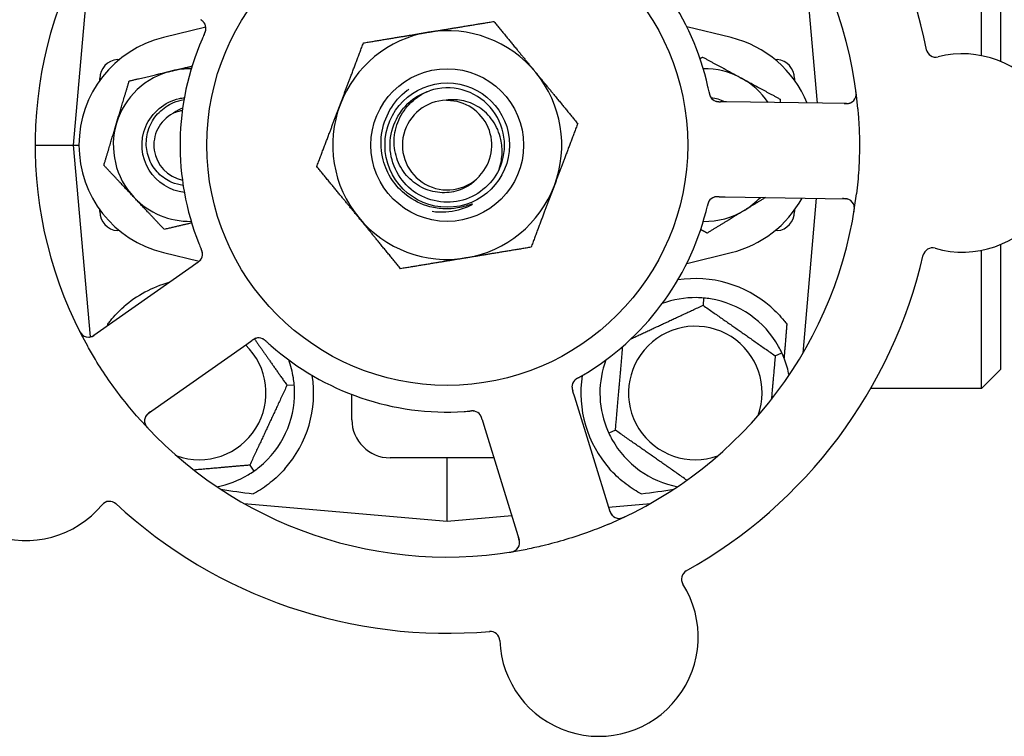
# Model space of a CAD drawing. Header units: inches. Extents: x 5 to 1128, y -85 to 748.
# Tile 622 of 656: x 617.44 to 620.67, y 562.12 to 564.47. Entities that reach past the tile are written whole.
import ezdxf

# ---------------------------------------------------------------- set-up
doc = ezdxf.new("R2010")
doc.units = ezdxf.units.IN
doc.header["$LTSCALE"] = 32
doc.header["$MEASUREMENT"] = 0
doc.layers.add('Visible (ANSI)', color=7, linetype='Continuous', lineweight=30)

msp = doc.modelspace()

# ---------------------------------------------------------------- linework, layer by layer
at = {"layer": 'Visible (ANSI)'}
for p, q in [((620.59313, 564.35289), (620.59313, 564.85728)), ((620.65563, 564.79478), (620.65563, 564.33392)), ((620.05613, 564.19701), (620.00851, 564.74124)), ((617.67616, 564.72298), (617.61813, 564.05978)), ((618.05261, 564.4459), (617.91346, 564.41195)), ((619.77281, 564.41195), (619.6276, 564.44738)), ((617.76269, 564.34025), (617.77057, 564.34094)), ((619.91569, 564.34094), (619.92358, 564.34025)), ((617.70563, 564.27219), (617.70563, 564.27799)), ((619.98063, 564.27799), (619.98063, 564.27219)), ((619.75782, 564.20157), (619.73792, 564.20188)), ((620.15078, 564.19557), (619.75782, 564.20157)), ((617.49313, 564.05978), (617.61813, 564.05978)), ((617.61813, 564.05978), (617.63688, 564.05978)), ((617.61813, 564.05978), (617.67315, 563.4309)), ((619.73319, 563.89041), (619.75306, 563.89011)), ((619.75306, 563.89011), (620.14603, 563.8841)), ((620.00851, 563.37832), (620.05289, 563.88553)), ((617.70563, 563.84157), (617.70563, 563.84737)), ((619.98063, 563.84737), (619.98063, 563.84157)), ((617.77057, 563.77862), (617.76269, 563.77931)), ((619.92358, 563.77931), (619.91569, 563.77862)), ((617.91346, 563.70761), (618.03065, 563.67902)), ((619.6276, 563.67218), (619.77281, 563.70761)), ((620.59313, 563.26228), (620.59313, 563.7151)), ((620.65563, 563.73408), (620.65563, 563.32478)), ((618.02351, 563.67364), (618.00726, 563.6622)), ((618.00726, 563.6622), (617.68581, 563.43608)), ((619.68287, 563.55859), (619.68079, 563.53486)), ((618.18648, 563.40743), (618.20275, 563.41888)), ((617.86504, 563.18131), (618.18648, 563.40743)), ((619.91726, 563.36928), (619.93885, 563.37935)), ((620.65563, 563.32478), (620.59313, 563.26228)), ((618.31821, 563.27244), (618.34194, 563.27452)), ((619.26064, 563.23368), (619.25478, 563.25269)), ((620.59313, 563.26228), (620.23021, 563.26228)), ((618.53063, 563.15978), (618.53063, 563.24249)), ((619.37636, 562.85809), (619.26064, 563.23368)), ((618.9571, 563.16094), (618.96295, 563.14196)), ((618.96295, 563.14196), (619.07867, 562.76637)), ((619.394, 563.12528), (619.37241, 563.11521)), ((618.99597, 563.03478), (618.65563, 563.03478)), ((618.84313, 562.95218), (618.84313, 563.03478)), ((618.19621, 563.01081), (618.20988, 562.99129)), ((618.84313, 562.82728), (618.84313, 562.95218)), ((618.17702, 562.88556), (618.84313, 562.82728)), ((619.37161, 562.87352), (619.50924, 562.88556)), ((618.84313, 562.82728), (619.05421, 562.84575))]:
    msp.add_line(p, q, dxfattribs=at)
for radius in [0.7875, 0.25014, 0.20385]:
    msp.add_circle((618.84313, 564.05978), radius, dxfattribs=at)
for centre, radius, start, end in [((618.84313, 564.05978), 1.6, 11.25836, 58.99093), ((618.84313, 564.05978), 1.35, 5.06409, 65.1852), ((618.84313, 564.05978), 0.875, 12.63234, 57.61695), ((618.84313, 564.05978), 1.35, 149.06409, 209.1852), ((618.02157, 564.44231), 0.03125, 353.91027, 35.9096), ((618.84313, 564.05978), 0.375, 99.34128, 159.34128), ((618.84313, 564.05978), 0.375, 39.34128, 99.34128), ((617.99938, 564.05978), 0.3625, 103.71173, 256.28827), ((618.84313, 564.05978), 0.875, 156.63234, 201.61695), ((619.68688, 564.05978), 0.3625, 22.33426, 76.28827), ((620.44278, 564.3793), 0.03125, 191.29575, 284.24329), ((620.53044, 564.034), 0.325, 254.006, 104.24329), ((617.76813, 564.27799), 0.0625, 95, 180), ((619.91813, 564.27799), 0.0625, 0, 85), ((617.99938, 564.05978), 0.25, 103.27138, 163.27138), ((617.99938, 564.05978), 0.25, 88.80625, 103.27138), ((618.84313, 564.05978), 0.375, 339.34128, 39.34128), ((619.68688, 564.05978), 0.25, 61.47415, 91.19375), ((619.68688, 564.05978), 0.25, 33.97531, 61.47415), ((618.84313, 564.05978), 0.1875, 334.71096, 108.15663), ((620.15126, 564.22681), 0.03125, 269.12465, 7.27672), ((618.84313, 564.05978), 0.375, 159.34128, 219.34128), ((618.84313, 564.05978), 0.14696, 91.25861, 315.29572), ((618.84313, 564.05978), 0.14583, 316.55117, 90.00317), ((619.73263, 564.23321), 0.03125, 209.91027, 251.9096), ((619.68688, 564.05978), 0.15607, 65.38093, 82.36076), ((617.99938, 564.05978), 0.11727, 117.74755, 258.35099), ((617.99938, 564.05978), 0.25, 163.27138, 223.27138), ((618.84313, 564.05978), 0.375, 279.34128, 339.34128), ((618.84313, 564.05978), 1.35, 293.06409, 353.1852), ((617.99938, 564.05978), 0.25, 223.27138, 271.19375), ((619.72692, 563.85925), 0.03125, 107.11888, 148.57804), ((619.68688, 564.05978), 0.3625, 283.71173, 331.40056), ((619.68688, 564.05978), 0.25, 301.47415, 316.70461), ((620.14555, 563.85286), 0.03125, 350.97257, 89.12465), ((617.76813, 563.84157), 0.0625, 180, 265), ((618.84313, 564.05978), 0.875, 300.63234, 345.61695), ((619.68688, 564.05978), 0.25, 268.80625, 301.47415), ((619.91813, 563.84157), 0.0625, 275, 0), ((618.84313, 564.05978), 0.375, 219.34128, 279.34128), ((618.01027, 563.70253), 0.03125, 323.11888, 4.57804), ((620.43228, 563.69154), 0.03125, 74.006, 166.95354), ((618.84313, 564.05978), 1.6, 299.25836, 346.99093), ((618.03063, 563.24728), 0.375, 105.31908, 131.22959), ((619.65563, 563.24728), 0.375, 48.77041, 98.78707), ((619.65563, 563.24728), 0.3125, 89.15807, 110.27972), ((619.65563, 563.24728), 0.3125, 29.15807, 80.84193), ((617.66783, 563.46164), 0.03125, 206.97257, 305.12465), ((619.65563, 563.24728), 0.21875, 340.34111, 289.65889), ((618.22545, 563.39664), 0.03125, 65.91027, 107.9096), ((617.46292, 563.08886), 0.325, 110.006, 320.24329), ((618.03063, 563.24728), 0.21875, 250.34111, 46.01219), ((618.84313, 564.05978), 0.875, 228.63234, 273.61695), ((618.03063, 563.24728), 0.3125, 9.15807, 20.27972), ((619.65563, 563.24728), 0.3125, 159.72028, 200.84193), ((619.65563, 563.24728), 0.3125, 10.71622, 20.84193), ((618.03063, 563.24728), 0.375, 318.48111, 8.78707), ((619.28295, 563.26741), 0.03125, 137.91027, 179.9096), ((619.65563, 563.24728), 0.375, 171.21293, 221.51889), ((618.03063, 563.24728), 0.3125, 309.15807, 0.84193), ((618.84313, 564.05978), 1.35, 221.06409, 281.1852), ((617.88302, 563.15575), 0.03125, 125.12465, 223.27672), ((618.65563, 563.15978), 0.125, 180, 270), ((618.92553, 563.15728), 0.03125, 35.11888, 76.57804), ((619.65563, 563.24728), 0.3125, 209.15807, 259.28378), ((618.03063, 563.24728), 0.3125, 280.71622, 300.84193), ((617.7368, 562.86103), 0.03125, 47.29575, 140.24329), ((618.84313, 564.05978), 1.6, 227.25836, 274.99093), ((619.40623, 562.86729), 0.03125, 197.12465, 295.27672), ((619.04881, 562.75717), 0.03125, 278.97257, 17.12465), ((619.64133, 562.63716), 0.03125, 119.29575, 212.24329), ((619.34002, 562.44709), 0.325, 182.006, 32.24329), ((618.98399, 562.43462), 0.03125, 2.006, 94.95354)]:
    msp.add_arc(centre, radius, start, end, dxfattribs=at)
for centre, major_axis, start_param, end_param in [((619.84817, 562.86483), (-2.38839, 0.20896), 0.7552338, 0.8182595), ((617.8381, 562.86483), (2.38839, 0.20896), 5.4649258, 5.5279515)]:
    msp.add_ellipse(centre, major_axis=major_axis, ratio=0.0521373, start_param=start_param, end_param=end_param, dxfattribs=at)
for points, knots in [([(618.04761, 564.45958), (618.04756, 564.45966), (618.0475, 564.45974), (618.04733, 564.45999), (618.0472, 564.46017), (618.0466, 564.46098), (618.04602, 564.46172), (618.04451, 564.46341), (618.0435, 564.46443), (618.04133, 564.46638), (618.04017, 564.46734), (618.03845, 564.46869), (618.03791, 564.46911), (618.03709, 564.46973), (618.03682, 564.46993), (618.03627, 564.47034), (618.03601, 564.47054), (618.03574, 564.47074)], [0.038929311, 0.038929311, 0.038929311, 0.038929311, 0.040726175, 0.040726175, 0.043941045, 0.043941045, 0.054249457, 0.054249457, 0.066768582, 0.066768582, 0.078206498, 0.078206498, 0.083402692, 0.083402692, 0.086046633, 0.086046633, 0.088630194, 0.088630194, 0.088630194, 0.088630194]), ([(618.04716, 564.46026), (618.04716, 564.46026), (618.04715, 564.46026), (618.04711, 564.46032), (618.04698, 564.4605), (618.04657, 564.46106), (618.04624, 564.46148), (618.04547, 564.46243), (618.04502, 564.46293), (618.04443, 564.46354), (618.04428, 564.4637), (618.04316, 564.46483), (618.0418, 564.46605), (618.03949, 564.46789), (618.0388, 564.46843), (618.03771, 564.46926), (618.03733, 564.46955), (618.03655, 564.47014), (618.03614, 564.47044), (618.03574, 564.47074)], [0.028019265, 0.028019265, 0.028019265, 0.028019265, 0.028672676, 0.028672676, 0.033062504, 0.033062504, 0.040781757, 0.040781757, 0.051074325, 0.051074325, 0.054504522, 0.054504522, 0.07506277, 0.07506277, 0.083066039, 0.083066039, 0.087153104, 0.087153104, 0.091266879, 0.091266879, 0.091266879, 0.091266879]), ([(618.04742, 564.42374), (618.04722, 564.4233), (618.04701, 564.42284), (618.04678, 564.42234), (618.04475, 564.41788), (618.04203, 564.41177), (618.0399, 564.40683)], [0.48080563, 0.48080563, 0.48080563, 0.48080563, 0.5329828, 0.5329828, 0.5329828, 1, 1, 1, 1]), ([(618.04743, 564.42377), (618.04756, 564.42404), (618.04768, 564.42432), (618.04802, 564.42505), (618.04823, 564.42552), (618.04888, 564.42697), (618.04931, 564.42797), (618.05018, 564.43008), (618.05061, 564.4312), (618.05139, 564.43343), (618.05171, 564.4345), (618.05227, 564.43664), (618.05245, 564.43763), (618.05262, 564.43886), (618.05266, 564.43919), (618.05269, 564.43945)], [0.001596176, 0.001596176, 0.001596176, 0.001596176, 0.003937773, 0.003937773, 0.007842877, 0.007842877, 0.016055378, 0.016055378, 0.025513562, 0.025513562, 0.037191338, 0.037191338, 0.0541939, 0.0541939, 0.061558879, 0.061558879, 0.061558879, 0.061558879]), ([(618.04743, 564.42377), (618.04766, 564.42427), (618.04789, 564.42477), (618.04834, 564.42576), (618.04857, 564.42625), (618.0493, 564.42791), (618.04981, 564.42908), (618.05057, 564.43101), (618.05087, 564.43181), (618.0515, 564.43365), (618.05178, 564.43462), (618.05222, 564.43637), (618.05238, 564.43716), (618.05258, 564.43843), (618.05264, 564.43897), (618.05268, 564.43928), (618.05268, 564.43933), (618.05268, 564.43934), (618.05268, 564.43934), (618.05268, 564.43934)], [0, 0, 0, 0, 0.004180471, 0.004180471, 0.008305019, 0.008305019, 0.018114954, 0.018114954, 0.025612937, 0.025612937, 0.036850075, 0.036850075, 0.047489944, 0.047489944, 0.05608938, 0.05608938, 0.05828692, 0.05828692, 0.058652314, 0.058652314, 0.058652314, 0.058652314]), ([(618.70989, 563.89537), (618.69124, 563.90966), (618.67509, 563.92695), (618.64897, 563.96627), (618.63924, 563.98807), (618.62613, 564.0383), (618.62443, 564.06672), (618.63202, 564.12292), (618.64134, 564.15014), (618.67, 564.19975), (618.68916, 564.22162), (618.71381, 564.24065), (618.71569, 564.24205), (618.71759, 564.24342)], [-3.5801326, -3.5801326, -3.5801326, -3.5801326, -3.4004535, -3.4004535, -3.2191752, -3.2191752, -3.0035583, -3.0035583, -2.7857358, -2.7857358, -2.5657084, -2.5657084, -2.5477946, -2.5477946, -2.5477946, -2.5477946]), ([(619.01266, 563.97968), (618.98843, 563.9284), (618.93972, 563.88936), (618.88439, 563.87688), (618.82906, 563.8644), (618.76832, 563.87874), (618.72442, 563.91465), (618.6806, 563.95049), (618.65451, 564.00703), (618.65567, 564.06362), (618.65683, 564.12031), (618.68532, 564.17583), (618.7307, 564.20983), (618.74702, 564.22205), (618.76538, 564.2314), (618.78476, 564.23767)], [5.153766, 5.153766, 5.153766, 5.153766, 6.061332, 6.061332, 6.061332, 6.968806, 6.968806, 6.968806, 7.8744508, 7.8744508, 7.8744508, 8.7817425, 8.7817425, 8.7817425, 9.107885, 9.107885, 9.107885, 9.107885]), ([(618.94758, 563.9564), (618.93978, 563.94722), (618.93088, 563.93903), (618.9102, 563.92419), (618.89832, 563.91788), (618.86688, 563.90618), (618.84679, 563.90296), (618.80594, 563.90435), (618.78558, 563.90915), (618.74729, 563.92644), (618.72982, 563.93896), (618.7002, 563.97034), (618.68851, 563.98905), (618.67265, 564.0304), (618.66885, 564.05271), (618.66993, 564.09811), (618.67503, 564.12076), (618.69376, 564.16338), (618.70741, 564.18285), (618.74175, 564.21594), (618.76226, 564.22907), (618.7847, 564.23794)], [-1.5503297, -1.5503297, -1.5503297, -1.5503297, -1.4577971, -1.4577971, -1.3550285, -1.3550285, -1.200467, -1.200467, -1.0416694, -1.0416694, -0.8786368, -0.8786368, -0.7113708, -0.7113708, -0.5398726, -0.5398726, -0.3641439, -0.3641439, -0.1841858, -0.1841858, 0, 0, 0, 0]), ([(619.70081, 564.23304), (619.70071, 564.23351), (619.70061, 564.23401), (619.7005, 564.23455), (619.69952, 564.23935), (619.69813, 564.24589), (619.69695, 564.25114)], [0.48080563, 0.48080563, 0.48080563, 0.48080563, 0.5329828, 0.5329828, 0.5329828, 1, 1, 1, 1]), ([(619.70081, 564.233), (619.70087, 564.23271), (619.70093, 564.23242), (619.7011, 564.23162), (619.7012, 564.23112), (619.70153, 564.22957), (619.70176, 564.2285), (619.7023, 564.22629), (619.70261, 564.22513), (619.70329, 564.22287), (619.70366, 564.22181), (619.70447, 564.21975), (619.7049, 564.21885), (619.70548, 564.21775), (619.70565, 564.21745), (619.70578, 564.21723)], [0.001596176, 0.001596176, 0.001596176, 0.001596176, 0.003937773, 0.003937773, 0.007842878, 0.007842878, 0.016055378, 0.016055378, 0.025513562, 0.025513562, 0.03719134, 0.03719134, 0.0541939, 0.0541939, 0.061558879, 0.061558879, 0.061558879, 0.061558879]), ([(619.70081, 564.233), (619.70092, 564.23247), (619.70103, 564.23193), (619.70125, 564.23086), (619.70136, 564.23033), (619.70174, 564.22856), (619.70202, 564.22731), (619.70253, 564.2253), (619.70276, 564.22448), (619.70333, 564.22263), (619.70367, 564.22167), (619.70435, 564.22), (619.70469, 564.21927), (619.70527, 564.21812), (619.70553, 564.21765), (619.70569, 564.21737), (619.70571, 564.21734), (619.70572, 564.21733), (619.70572, 564.21732), (619.70572, 564.21732)], [0, 0, 0, 0, 0.004180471, 0.004180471, 0.008305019, 0.008305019, 0.018114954, 0.018114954, 0.025612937, 0.025612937, 0.036850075, 0.036850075, 0.047489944, 0.047489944, 0.05608938, 0.05608938, 0.05828692, 0.05828692, 0.058652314, 0.058652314, 0.058652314, 0.058652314]), ([(620.1809, 564.2169), (620.18098, 564.21717), (620.18109, 564.21752), (620.1814, 564.21868), (620.18161, 564.21959), (620.18195, 564.22166), (620.1821, 564.22291), (620.18221, 564.22511), (620.18223, 564.22581), (620.18224, 564.22757), (620.18221, 564.22867), (620.18209, 564.231), (620.18199, 564.23226), (620.18179, 564.23421), (620.18171, 564.23495), (620.18153, 564.23639), (620.18144, 564.23709), (620.18134, 564.23781)], [0.051298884, 0.051298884, 0.051298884, 0.051298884, 0.057269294, 0.057269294, 0.069785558, 0.069785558, 0.083632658, 0.083632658, 0.089458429, 0.089458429, 0.097820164, 0.097820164, 0.107290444, 0.107290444, 0.113094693, 0.113094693, 0.118968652, 0.118968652, 0.118968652, 0.118968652]), ([(617.98203, 563.90451), (617.93528, 563.90988), (617.89141, 563.93741), (617.86658, 563.97745), (617.84039, 564.0197), (617.8361, 564.07475), (617.85543, 564.12055), (617.87476, 564.16633), (617.91719, 564.20165), (617.96572, 564.21236), (617.9711, 564.21355), (617.97654, 564.21443), (617.98201, 564.21501)], [6.3945263, 6.3945263, 6.3945263, 6.3945263, 7.2990044, 7.2990044, 7.2990044, 8.2534333, 8.2534333, 8.2534333, 9.2076053, 9.2076053, 9.2076053, 9.3134369, 9.3134369, 9.3134369, 9.3134369]), ([(617.97814, 563.92781), (617.9654, 563.9293), (617.95291, 563.93262), (617.92472, 563.94462), (617.9099, 563.95474), (617.88474, 563.98025), (617.87471, 563.99548), (617.86091, 564.02919), (617.85737, 564.04738), (617.85741, 564.0844), (617.8611, 564.10286), (617.87542, 564.13763), (617.88602, 564.15356), (617.91289, 564.1807), (617.92899, 564.19157), (617.95771, 564.20373), (617.96921, 564.20704), (617.98094, 564.20895)], [-1.2470977, -1.2470977, -1.2470977, -1.2470977, -1.1486049, -1.1486049, -1.0127327, -1.0127327, -0.8746582, -0.8746582, -0.7343822, -0.7343822, -0.5919052, -0.5919052, -0.4472279, -0.4472279, -0.3003508, -0.3003508, -0.2092229, -0.2092229, -0.2092229, -0.2092229]), ([(619.01266, 563.97968), (619.01815, 563.99541), (619.0215, 564.0118), (619.02364, 564.04518), (619.02238, 564.06201), (619.01388, 564.10035), (619.00485, 564.12116), (618.9797, 564.15718), (618.96414, 564.17226), (618.92884, 564.19487), (618.90964, 564.2025), (618.8731, 564.20907), (618.85632, 564.2093), (618.8399, 564.2067)], [-0.89666376, -0.89666376, -0.89666376, -0.89666376, -0.7697294, -0.7697294, -0.64162523, -0.64162523, -0.47009117, -0.47009117, -0.30597672, -0.30597672, -0.14928046, -0.14928046, -0.02134877, -0.02134877, -0.02134877, -0.02134877]), ([(619.72172, 564.20393), (619.72181, 564.2039), (619.7219, 564.20386), (619.72219, 564.20376), (619.7224, 564.20369), (619.72336, 564.20339), (619.72426, 564.20313), (619.72648, 564.20265), (619.72789, 564.20242), (619.7308, 564.20212), (619.73231, 564.20203), (619.73449, 564.20194), (619.73517, 564.20193), (619.73619, 564.2019), (619.73654, 564.2019), (619.73722, 564.20189), (619.73755, 564.20188), (619.73788, 564.20188)], [0.038929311, 0.038929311, 0.038929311, 0.038929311, 0.040726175, 0.040726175, 0.043941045, 0.043941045, 0.054249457, 0.054249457, 0.066768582, 0.066768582, 0.078206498, 0.078206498, 0.083402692, 0.083402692, 0.086046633, 0.086046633, 0.088630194, 0.088630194, 0.088630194, 0.088630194]), ([(619.72249, 564.20365), (619.72249, 564.20365), (619.72249, 564.20365), (619.72256, 564.20363), (619.72277, 564.20356), (619.72343, 564.20335), (619.72395, 564.2032), (619.72513, 564.20289), (619.72578, 564.20275), (619.72662, 564.20259), (619.72684, 564.20255), (619.72841, 564.2023), (619.73022, 564.20212), (619.73317, 564.20198), (619.73405, 564.20195), (619.73543, 564.20192), (619.7359, 564.20191), (619.73688, 564.20189), (619.73738, 564.20188), (619.73788, 564.20188)], [0.028019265, 0.028019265, 0.028019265, 0.028019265, 0.028672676, 0.028672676, 0.033062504, 0.033062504, 0.040781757, 0.040781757, 0.051074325, 0.051074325, 0.054504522, 0.054504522, 0.07506277, 0.07506277, 0.083066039, 0.083066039, 0.087153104, 0.087153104, 0.091266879, 0.091266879, 0.091266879, 0.091266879]), ([(620.14268, 564.19569), (620.14362, 564.19568), (620.14457, 564.19566), (620.14826, 564.19564), (620.15098, 564.19571), (620.15552, 564.19611), (620.15744, 564.19641), (620.16055, 564.19711), (620.16194, 564.19754), (620.16407, 564.19835), (620.16485, 564.19869), (620.16566, 564.19909), (620.16583, 564.19917), (620.16598, 564.19925)], [0, 0, 0, 0, 0.007248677, 0.007248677, 0.028564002, 0.028564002, 0.047482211, 0.047482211, 0.06536174, 0.06536174, 0.076705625, 0.076705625, 0.079955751, 0.079955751, 0.079955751, 0.079955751]), ([(617.97544, 564.17266), (617.97169, 564.17198), (617.96794, 564.17113), (617.95644, 564.16805), (617.94995, 564.16562), (617.94478, 564.16357)], [0.060737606, 0.060737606, 0.060737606, 0.060737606, 0.090010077, 0.090010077, 0.150835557, 0.150835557, 0.150835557, 0.150835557]), ([(620.18786, 564.17894), (620.18863, 564.17027), (620.18932, 564.16159), (620.19162, 564.12831), (620.19264, 564.1039), (620.19325, 564.06137), (620.19315, 564.04333), (620.1923, 564.00992), (620.19164, 563.99458), (620.18915, 563.95276), (620.18678, 563.92625), (620.18359, 563.89959)], [-0.73117437, -0.73117437, -0.73117437, -0.73117437, -0.66329539, -0.66329539, -0.47009836, -0.47009836, -0.32966499, -0.32966499, -0.20932583, -0.20932583, 0, 0, 0, 0]), ([(618.87628, 563.85361), (618.86251, 563.8514), (618.84863, 563.85048), (618.81833, 563.8514), (618.80209, 563.85375), (618.75856, 563.86522), (618.73263, 563.87795), (618.70989, 563.89537)], [-0.44935864, -0.44935864, -0.44935864, -0.44935864, -0.34320731, -0.34320731, -0.21838639, -0.21838639, 0, 0, 0, 0]), ([(618.91869, 563.8621), (618.92019, 563.86284), (618.92186, 563.86369), (618.92387, 563.86484), (618.92479, 563.86539), (618.92545, 563.86591), (618.92558, 563.86602), (618.92569, 563.86616), (618.92573, 563.8662), (618.92576, 563.86626), (618.92576, 563.86628), (618.92577, 563.86632), (618.92576, 563.86633), (618.92575, 563.86636), (618.92574, 563.86637), (618.92571, 563.8664), (618.92568, 563.86641), (618.9256, 563.86642), (618.92554, 563.86642), (618.92531, 563.86642), (618.92505, 563.86638), (618.92379, 563.86609), (618.92226, 563.86561), (618.91306, 563.86261), (618.89739, 563.85701), (618.87628, 563.85361)], [-0.32002064, -0.32002064, -0.32002064, -0.32002064, -0.25037654, -0.25037654, -0.22022079, -0.22022079, -0.21319305, -0.21319305, -0.21059304, -0.21059304, -0.20923641, -0.20923641, -0.20821255, -0.20821255, -0.20712521, -0.20712521, -0.2055378, -0.2055378, -0.20262718, -0.20262718, -0.19315319, -0.19315319, -0.1629071, -0.1629071, 0, 0, 0, 0]), ([(619.70065, 563.87619), (619.70053, 563.87599), (619.70037, 563.87573), (619.69993, 563.87497), (619.69963, 563.87441), (619.69903, 563.8732), (619.69874, 563.87256), (619.6982, 563.87125), (619.69796, 563.87061), (619.69741, 563.86902), (619.69709, 563.86804), (619.69667, 563.86658), (619.69655, 563.86614), (619.69611, 563.86453), (619.69581, 563.86332), (619.69543, 563.86175), (619.69534, 563.86136), (619.69521, 563.8608), (619.69517, 563.86063), (619.69513, 563.86046)], [0.044252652, 0.044252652, 0.044252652, 0.044252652, 0.050671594, 0.050671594, 0.061250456, 0.061250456, 0.071050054, 0.071050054, 0.078610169, 0.078610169, 0.087196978, 0.087196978, 0.090753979, 0.090753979, 0.100050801, 0.100050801, 0.10314767, 0.10314767, 0.10451733, 0.10451733, 0.10451733, 0.10451733]), ([(619.70045, 563.87587), (619.70045, 563.87587), (619.70043, 563.87584), (619.70036, 563.87573), (619.70029, 563.87561), (619.70006, 563.87522), (619.69988, 563.87491), (619.69929, 563.87383), (619.69888, 563.87298), (619.69811, 563.87113), (619.69775, 563.87015), (619.69699, 563.86783), (619.69659, 563.86643), (619.69589, 563.86369), (619.69557, 563.86234), (619.69522, 563.86083), (619.69517, 563.86064), (619.69513, 563.86046)], [0.030853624, 0.030853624, 0.030853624, 0.030853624, 0.032941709, 0.032941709, 0.03638518, 0.03638518, 0.042347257, 0.042347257, 0.055267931, 0.055267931, 0.065838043, 0.065838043, 0.077516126, 0.077516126, 0.087897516, 0.087897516, 0.089364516, 0.089364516, 0.089364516, 0.089364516]), ([(619.73315, 563.89041), (619.73285, 563.89042), (619.73255, 563.89042), (619.73092, 563.89045), (619.72954, 563.89046), (619.72667, 563.89041), (619.72515, 563.89034), (619.72246, 563.89009), (619.72125, 563.88991), (619.71902, 563.88947), (619.71797, 563.88919), (619.71709, 563.88892), (619.71697, 563.88888), (619.71686, 563.88884)], [0, 0, 0, 0, 0.002309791, 0.002309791, 0.012623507, 0.012623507, 0.024338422, 0.024338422, 0.035397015, 0.035397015, 0.047442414, 0.047442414, 0.049661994, 0.049661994, 0.049661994, 0.049661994]), ([(619.73319, 563.89041), (619.73266, 563.89042), (619.73213, 563.89043), (619.7311, 563.89044), (619.73059, 563.89045), (619.72946, 563.89046), (619.72883, 563.89046), (619.7266, 563.89044), (619.72517, 563.89038), (619.72294, 563.8902), (619.72197, 563.89007), (619.72024, 563.88977), (619.71949, 563.8896), (619.71826, 563.88928), (619.71771, 563.88912), (619.7174, 563.88902), (619.71736, 563.88901), (619.71736, 563.88901), (619.71736, 563.88901), (619.71736, 563.88901)], [0, 0, 0, 0, 0.004355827, 0.004355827, 0.008687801, 0.008687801, 0.014307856, 0.014307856, 0.029588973, 0.029588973, 0.043844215, 0.043844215, 0.054171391, 0.054171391, 0.061954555, 0.061954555, 0.063871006, 0.063871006, 0.063878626, 0.063878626, 0.063878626, 0.063878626]), ([(620.16102, 563.88001), (620.16076, 563.88015), (620.16043, 563.88032), (620.15883, 563.88112), (620.1572, 563.88178), (620.15417, 563.8827), (620.15269, 563.88305), (620.14887, 563.88369), (620.14643, 563.88393), (620.14288, 563.88412), (620.14183, 563.88415), (620.13982, 563.8842), (620.13886, 563.88421), (620.1379, 563.88423)], [0.058736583, 0.058736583, 0.058736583, 0.058736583, 0.064782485, 0.064782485, 0.086145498, 0.086145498, 0.103238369, 0.103238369, 0.123434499, 0.123434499, 0.131598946, 0.131598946, 0.138939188, 0.138939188, 0.138939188, 0.138939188]), ([(618.79423, 563.84277), (618.80874, 563.84074), (618.82344, 563.84015), (618.86611, 563.84277), (618.89349, 563.84987), (618.91869, 563.8621)], [-0.32666896, -0.32666896, -0.32666896, -0.32666896, -0.21422591, -0.21422591, 0, 0, 0, 0]), ([(620.17528, 563.84098), (620.17539, 563.8416), (620.17549, 563.84221), (620.17575, 563.84387), (620.1759, 563.84493), (620.17615, 563.84691), (620.17624, 563.84783), (620.17645, 563.85019), (620.17652, 563.85166), (620.17654, 563.85421), (620.1765, 563.85534), (620.17636, 563.85727), (620.17625, 563.85809), (620.176, 563.85973), (620.17583, 563.86051), (620.17561, 563.86138), (620.17556, 563.86156), (620.17551, 563.86172)], [0, 0, 0, 0, 0.005149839, 0.005149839, 0.013554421, 0.013554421, 0.020527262, 0.020527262, 0.031641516, 0.031641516, 0.041623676, 0.041623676, 0.051235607, 0.051235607, 0.06373445, 0.06373445, 0.067355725, 0.067355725, 0.067355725, 0.067355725]), ([(618.04147, 563.70427), (618.04145, 563.7045), (618.04143, 563.7048), (618.04134, 563.70568), (618.04126, 563.70631), (618.04103, 563.70764), (618.04089, 563.70833), (618.04055, 563.7097), (618.04037, 563.71037), (618.03989, 563.71198), (618.03956, 563.71296), (618.03905, 563.71439), (618.03889, 563.71482), (618.0383, 563.71637), (618.03783, 563.71752), (618.03721, 563.71902), (618.03705, 563.71939), (618.03683, 563.71992), (618.03676, 563.72008), (618.0367, 563.72024)], [0.044252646, 0.044252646, 0.044252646, 0.044252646, 0.05067159, 0.05067159, 0.061250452, 0.061250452, 0.07105005, 0.07105005, 0.078610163, 0.078610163, 0.087196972, 0.087196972, 0.090753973, 0.090753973, 0.100050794, 0.100050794, 0.103147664, 0.103147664, 0.104517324, 0.104517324, 0.104517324, 0.104517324]), ([(618.04145, 563.70465), (618.04145, 563.70465), (618.04145, 563.70468), (618.04144, 563.70481), (618.04143, 563.70495), (618.04138, 563.7054), (618.04135, 563.70576), (618.04118, 563.70698), (618.04102, 563.7079), (618.04056, 563.70985), (618.04027, 563.71086), (618.03952, 563.71319), (618.03902, 563.71455), (618.03798, 563.71718), (618.03745, 563.71846), (618.03684, 563.71989), (618.03677, 563.72007), (618.0367, 563.72024)], [0.030853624, 0.030853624, 0.030853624, 0.030853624, 0.032941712, 0.032941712, 0.036385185, 0.036385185, 0.042347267, 0.042347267, 0.055267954, 0.055267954, 0.065838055, 0.065838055, 0.077516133, 0.077516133, 0.087897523, 0.087897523, 0.089364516, 0.089364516, 0.089364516, 0.089364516]), ([(618.02351, 563.67364), (618.02394, 563.67394), (618.02438, 563.67425), (618.02522, 563.67484), (618.02563, 563.67514), (618.02656, 563.6758), (618.02706, 563.67617), (618.02886, 563.67749), (618.02998, 563.67838), (618.03167, 563.67984), (618.03239, 563.6805), (618.03361, 563.68177), (618.03412, 563.68235), (618.03493, 563.68333), (618.03527, 563.68378), (618.03547, 563.68404), (618.03549, 563.68408), (618.03549, 563.68408), (618.03549, 563.68408), (618.03549, 563.68408)], [0, 0, 0, 0, 0.004355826, 0.004355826, 0.008687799, 0.008687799, 0.014307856, 0.014307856, 0.029588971, 0.029588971, 0.043844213, 0.043844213, 0.054171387, 0.054171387, 0.06195455, 0.06195455, 0.063871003, 0.063871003, 0.063878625, 0.063878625, 0.063878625, 0.063878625]), ([(618.02354, 563.67366), (618.02379, 563.67383), (618.02403, 563.674), (618.02537, 563.67495), (618.02649, 563.67575), (618.02879, 563.67747), (618.02997, 563.67842), (618.032, 563.68021), (618.03288, 563.68106), (618.03442, 563.68272), (618.0351, 563.68357), (618.03565, 563.68431), (618.03573, 563.68442), (618.0358, 563.68451)], [0, 0, 0, 0, 0.002309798, 0.002309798, 0.012623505, 0.012623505, 0.02433842, 0.02433842, 0.035397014, 0.035397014, 0.047442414, 0.047442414, 0.049661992, 0.049661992, 0.049661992, 0.049661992]), ([(617.73114, 563.47295), (617.73397, 563.47671), (617.73691, 563.48046), (617.75302, 563.50023), (617.76799, 563.51573), (617.78348, 563.52931)], [1.53001661, 1.53001661, 1.53001661, 1.53001661, 1.56598407, 1.56598407, 1.72098253, 1.72098253, 1.72098253, 1.72098253]), ([(619.90279, 563.52931), (619.91827, 563.51574), (619.93322, 563.50026), (619.94934, 563.48049), (619.95229, 563.47672), (619.95513, 563.47295)], [0.52788927, 0.52788927, 0.52788927, 0.52788927, 0.6827691, 0.6827691, 0.71884724, 0.71884724, 0.71884724, 0.71884724]), ([(617.63679, 563.45378), (617.63707, 563.45322), (617.63735, 563.45266), (617.63812, 563.45117), (617.63862, 563.45022), (617.63958, 563.44847), (617.64004, 563.44767), (617.64127, 563.44564), (617.64207, 563.44441), (617.64355, 563.44233), (617.64425, 563.44144), (617.6455, 563.43997), (617.64606, 563.43936), (617.64724, 563.43819), (617.64783, 563.43765), (617.64852, 563.43708), (617.64867, 563.43696), (617.6488, 563.43686)], [0, 0, 0, 0, 0.005149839, 0.005149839, 0.013554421, 0.013554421, 0.020527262, 0.020527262, 0.031641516, 0.031641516, 0.041623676, 0.041623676, 0.051235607, 0.051235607, 0.06373445, 0.06373445, 0.067355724, 0.067355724, 0.067355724, 0.067355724]), ([(617.67127, 563.43058), (617.67157, 563.43062), (617.67193, 563.43067), (617.6737, 563.43097), (617.67541, 563.43139), (617.6784, 563.43244), (617.6798, 563.43302), (617.68326, 563.43475), (617.68538, 563.43598), (617.68837, 563.43793), (617.68923, 563.43851), (617.69089, 563.43965), (617.69167, 563.44021), (617.69246, 563.44076)], [0.058736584, 0.058736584, 0.058736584, 0.058736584, 0.064782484, 0.064782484, 0.086145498, 0.086145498, 0.103238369, 0.103238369, 0.123434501, 0.123434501, 0.131598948, 0.131598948, 0.13893919, 0.13893919, 0.13893919, 0.13893919]), ([(618.21707, 563.42674), (618.21698, 563.42671), (618.21688, 563.42669), (618.21659, 563.4266), (618.21638, 563.42653), (618.21542, 563.42621), (618.21454, 563.42589), (618.21247, 563.42498), (618.21119, 563.42433), (618.20866, 563.42287), (618.20739, 563.42206), (618.20558, 563.42084), (618.20501, 563.42045), (618.20417, 563.41987), (618.20389, 563.41967), (618.20333, 563.41928), (618.20306, 563.41909), (618.20279, 563.4189)], [0.038929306, 0.038929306, 0.038929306, 0.038929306, 0.040726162, 0.040726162, 0.043941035, 0.043941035, 0.054249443, 0.054249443, 0.066768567, 0.066768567, 0.078206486, 0.078206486, 0.083402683, 0.083402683, 0.086046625, 0.086046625, 0.088630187, 0.088630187, 0.088630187, 0.088630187]), ([(618.21629, 563.42651), (618.21629, 563.42651), (618.21628, 563.42651), (618.21622, 563.42649), (618.216, 563.42642), (618.21535, 563.42621), (618.21484, 563.42602), (618.2137, 563.42558), (618.21309, 563.42531), (618.21232, 563.42494), (618.21212, 563.42485), (618.2107, 563.42413), (618.20912, 563.42321), (618.20666, 563.42159), (618.20593, 563.4211), (618.2048, 563.42031), (618.20441, 563.42004), (618.20361, 563.41948), (618.2032, 563.41919), (618.20279, 563.4189)], [0.028019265, 0.028019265, 0.028019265, 0.028019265, 0.028672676, 0.028672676, 0.033062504, 0.033062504, 0.040781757, 0.040781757, 0.051074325, 0.051074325, 0.054504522, 0.054504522, 0.075062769, 0.075062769, 0.083066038, 0.083066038, 0.087153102, 0.087153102, 0.091266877, 0.091266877, 0.091266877, 0.091266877]), ([(618.25107, 563.41551), (618.25085, 563.41571), (618.25063, 563.41591), (618.25003, 563.41646), (618.24966, 563.4168), (618.24848, 563.41786), (618.24766, 563.41859), (618.24593, 563.42007), (618.24499, 563.42082), (618.24311, 563.42225), (618.24219, 563.42289), (618.24033, 563.42408), (618.23944, 563.42456), (618.23833, 563.4251), (618.23802, 563.42524), (618.23779, 563.42535)], [0.001596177, 0.001596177, 0.001596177, 0.001596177, 0.00393777, 0.00393777, 0.007842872, 0.007842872, 0.016055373, 0.016055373, 0.025513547, 0.025513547, 0.037191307, 0.037191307, 0.054193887, 0.054193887, 0.06155888, 0.06155888, 0.06155888, 0.06155888]), ([(618.25107, 563.41551), (618.25067, 563.41588), (618.25027, 563.41625), (618.24946, 563.41698), (618.24906, 563.41735), (618.24771, 563.41856), (618.24675, 563.4194), (618.24516, 563.42073), (618.24449, 563.42126), (618.24294, 563.42242), (618.2421, 563.42299), (618.24057, 563.42395), (618.23986, 563.42434), (618.23872, 563.42493), (618.23823, 563.42516), (618.23794, 563.42528), (618.2379, 563.4253), (618.23789, 563.42531), (618.23789, 563.42531), (618.23789, 563.42531)], [0, 0, 0, 0, 0.004180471, 0.004180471, 0.008305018, 0.008305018, 0.018114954, 0.018114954, 0.025612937, 0.025612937, 0.036850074, 0.036850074, 0.047489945, 0.047489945, 0.056089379, 0.056089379, 0.058286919, 0.058286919, 0.058652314, 0.058652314, 0.058652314, 0.058652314]), ([(618.2511, 563.41548), (618.25145, 563.41516), (618.25183, 563.41481), (618.25223, 563.41444), (618.25585, 563.41113), (618.26082, 563.40666), (618.26486, 563.40311)], [0.48080563, 0.48080563, 0.48080563, 0.48080563, 0.5329828, 0.5329828, 0.5329828, 1, 1, 1, 1]), ([(617.82527, 563.17296), (617.81021, 563.19025), (617.79568, 563.20781), (617.7651, 563.24672), (617.74905, 563.26844), (617.71861, 563.31236), (617.70436, 563.33426), (617.68176, 563.3713), (617.673, 563.38628), (617.66452, 563.40147)], [-0.73118965, -0.73118965, -0.73118965, -0.73118965, -0.55244576, -0.55244576, -0.34137939, -0.34137939, -0.13566771, -0.13566771, 0, 0, 0, 0]), ([(619.27292, 563.29761), (619.27266, 563.29746), (619.27239, 563.29731), (619.27169, 563.29691), (619.27125, 563.29666), (619.26987, 563.29587), (619.26893, 563.29531), (619.26699, 563.29412), (619.26598, 563.29347), (619.26404, 563.29212), (619.26315, 563.29144), (619.26144, 563.29003), (619.26072, 563.28934), (619.25985, 563.28845), (619.25962, 563.2882), (619.25945, 563.28801)], [0.001596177, 0.001596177, 0.001596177, 0.001596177, 0.00393777, 0.00393777, 0.007842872, 0.007842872, 0.016055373, 0.016055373, 0.025513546, 0.025513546, 0.037191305, 0.037191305, 0.054193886, 0.054193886, 0.06155888, 0.06155888, 0.06155888, 0.06155888]), ([(619.27292, 563.29761), (619.27244, 563.29734), (619.27196, 563.29707), (619.27102, 563.29653), (619.27054, 563.29626), (619.26897, 563.29535), (619.26788, 563.2947), (619.26612, 563.29359), (619.26541, 563.29312), (619.26382, 563.292), (619.26302, 563.29138), (619.26164, 563.29023), (619.26105, 563.28968), (619.26014, 563.28877), (619.25977, 563.28837), (619.25956, 563.28814), (619.25953, 563.28811), (619.25952, 563.2881), (619.25952, 563.2881), (619.25952, 563.2881)], [0, 0, 0, 0, 0.004180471, 0.004180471, 0.008305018, 0.008305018, 0.018114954, 0.018114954, 0.025612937, 0.025612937, 0.036850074, 0.036850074, 0.047489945, 0.047489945, 0.056089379, 0.056089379, 0.058286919, 0.058286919, 0.058652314, 0.058652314, 0.058652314, 0.058652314]), ([(619.27295, 563.29762), (619.27337, 563.29786), (619.27381, 563.29811), (619.27429, 563.29838), (619.27855, 563.30079), (619.28434, 563.30414), (619.28897, 563.30688)], [0.48080563, 0.48080563, 0.48080563, 0.48080563, 0.5329828, 0.5329828, 0.5329828, 1, 1, 1, 1]), ([(619.2517, 563.26792), (619.2517, 563.26792), (619.2517, 563.26792), (619.2517, 563.26785), (619.2517, 563.26762), (619.2517, 563.26693), (619.25172, 563.26639), (619.25179, 563.26517), (619.25186, 563.26451), (619.25197, 563.26366), (619.252, 563.26345), (619.25224, 563.26188), (619.25263, 563.26009), (619.25341, 563.25725), (619.25365, 563.2564), (619.25405, 563.25508), (619.25419, 563.25463), (619.25447, 563.2537), (619.25462, 563.25321), (619.25477, 563.25273)], [0.028019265, 0.028019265, 0.028019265, 0.028019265, 0.028672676, 0.028672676, 0.033062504, 0.033062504, 0.040781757, 0.040781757, 0.051074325, 0.051074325, 0.054504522, 0.054504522, 0.075062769, 0.075062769, 0.083066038, 0.083066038, 0.087153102, 0.087153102, 0.091266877, 0.091266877, 0.091266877, 0.091266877]), ([(619.25172, 563.26874), (619.25172, 563.26864), (619.25172, 563.26854), (619.25171, 563.26824), (619.25171, 563.26802), (619.25172, 563.26701), (619.25176, 563.26607), (619.25198, 563.26382), (619.2522, 563.26241), (619.25281, 563.25954), (619.25319, 563.25808), (619.25378, 563.25598), (619.25398, 563.25533), (619.25427, 563.25435), (619.25437, 563.25402), (619.25457, 563.25337), (619.25467, 563.25305), (619.25477, 563.25273)], [0.038929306, 0.038929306, 0.038929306, 0.038929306, 0.040726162, 0.040726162, 0.043941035, 0.043941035, 0.054249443, 0.054249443, 0.066768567, 0.066768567, 0.078206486, 0.078206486, 0.083402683, 0.083402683, 0.086046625, 0.086046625, 0.088630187, 0.088630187, 0.088630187, 0.088630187]), ([(618.93315, 563.18759), (618.93315, 563.18759), (618.93312, 563.1876), (618.93299, 563.18763), (618.93285, 563.18766), (618.93241, 563.18776), (618.93206, 563.18784), (618.93085, 563.18806), (618.92992, 563.18819), (618.92792, 563.18835), (618.92688, 563.18839), (618.92443, 563.1884), (618.92298, 563.18834), (618.92016, 563.18817), (618.91877, 563.18805), (618.91723, 563.18792), (618.91704, 563.18791), (618.91685, 563.18789)], [0.030853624, 0.030853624, 0.030853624, 0.030853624, 0.032941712, 0.032941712, 0.036385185, 0.036385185, 0.042347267, 0.042347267, 0.055267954, 0.055267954, 0.065838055, 0.065838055, 0.077516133, 0.077516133, 0.087897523, 0.087897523, 0.089364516, 0.089364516, 0.089364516, 0.089364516]), ([(618.93351, 563.1875), (618.93329, 563.18755), (618.933, 563.18762), (618.93213, 563.18781), (618.93151, 563.18792), (618.93017, 563.18812), (618.92948, 563.1882), (618.92806, 563.1883), (618.92737, 563.18834), (618.9257, 563.18837), (618.92466, 563.18836), (618.92314, 563.18832), (618.92269, 563.1883), (618.92103, 563.18822), (618.91978, 563.18813), (618.91817, 563.188), (618.91777, 563.18797), (618.9172, 563.18792), (618.91702, 563.1879), (618.91685, 563.18789)], [0.044252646, 0.044252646, 0.044252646, 0.044252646, 0.05067159, 0.05067159, 0.061250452, 0.061250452, 0.07105005, 0.07105005, 0.078610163, 0.078610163, 0.087196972, 0.087196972, 0.090753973, 0.090753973, 0.100050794, 0.100050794, 0.103147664, 0.103147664, 0.104517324, 0.104517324, 0.104517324, 0.104517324]), ([(617.87167, 563.18597), (617.8709, 563.18543), (617.87012, 563.18488), (617.86712, 563.18274), (617.86496, 563.18108), (617.86152, 563.17809), (617.86015, 563.17671), (617.85804, 563.17431), (617.85717, 563.17316), (617.85592, 563.17125), (617.85549, 563.17051), (617.85507, 563.16972), (617.85498, 563.16955), (617.8549, 563.1694)], [0, 0, 0, 0, 0.007248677, 0.007248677, 0.028564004, 0.028564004, 0.047482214, 0.047482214, 0.065361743, 0.065361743, 0.076705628, 0.076705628, 0.079955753, 0.079955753, 0.079955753, 0.079955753]), ([(618.95709, 563.16099), (618.957, 563.16127), (618.95691, 563.16155), (618.95643, 563.16312), (618.95601, 563.16443), (618.95508, 563.16715), (618.95455, 563.16857), (618.95348, 563.17105), (618.95293, 563.17215), (618.95183, 563.17413), (618.95123, 563.17505), (618.9507, 563.1758), (618.95062, 563.1759), (618.95056, 563.176)], [0, 0, 0, 0, 0.002309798, 0.002309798, 0.012623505, 0.012623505, 0.02433842, 0.02433842, 0.035397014, 0.035397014, 0.047442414, 0.047442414, 0.049661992, 0.049661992, 0.049661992, 0.049661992]), ([(618.9571, 563.16095), (618.95694, 563.16145), (618.95679, 563.16196), (618.95648, 563.16295), (618.95633, 563.16343), (618.95598, 563.16451), (618.95579, 563.16511), (618.95508, 563.16722), (618.95459, 563.16856), (618.95373, 563.17063), (618.95331, 563.17151), (618.95248, 563.17306), (618.95209, 563.17373), (618.95141, 563.1748), (618.95109, 563.17527), (618.9509, 563.17553), (618.95087, 563.17557), (618.95087, 563.17557), (618.95087, 563.17557), (618.95087, 563.17557)], [0, 0, 0, 0, 0.004355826, 0.004355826, 0.008687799, 0.008687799, 0.014307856, 0.014307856, 0.029588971, 0.029588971, 0.043844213, 0.043844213, 0.054171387, 0.054171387, 0.06195455, 0.06195455, 0.063871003, 0.063871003, 0.063878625, 0.063878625, 0.063878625, 0.063878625]), ([(617.85321, 563.14635), (617.8533, 563.14608), (617.85342, 563.14574), (617.85385, 563.14461), (617.85422, 563.14375), (617.85515, 563.14188), (617.85577, 563.14078), (617.85697, 563.13893), (617.85737, 563.13836), (617.8584, 563.13693), (617.85906, 563.13605), (617.86053, 563.13423), (617.86135, 563.13328), (617.86266, 563.13181), (617.86316, 563.13127), (617.86415, 563.13021), (617.86464, 563.1297), (617.86514, 563.12917)], [0.051298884, 0.051298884, 0.051298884, 0.051298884, 0.057269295, 0.057269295, 0.069785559, 0.069785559, 0.08363266, 0.08363266, 0.08945843, 0.08945843, 0.097820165, 0.097820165, 0.107290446, 0.107290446, 0.113094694, 0.113094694, 0.118968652, 0.118968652, 0.118968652, 0.118968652]), ([(618.31141, 562.9987), (618.29723, 562.98269), (618.28076, 562.96704), (618.2464, 562.93978), (618.22849, 562.92819), (618.21081, 562.9184), (618.20929, 562.91757), (618.20777, 562.91675)], [0.51027295, 0.51027295, 0.51027295, 0.51027295, 0.67314933, 0.67314933, 0.83782619, 0.83782619, 0.85301482, 0.85301482, 0.85301482, 0.85301482]), ([(619.4785, 562.91675), (619.47697, 562.91757), (619.47546, 562.9184), (619.45777, 562.92819), (619.43987, 562.93978), (619.4055, 562.96704), (619.38904, 562.98269), (619.37486, 562.9987)], [1.42951458, 1.42951458, 1.42951458, 1.42951458, 1.44470322, 1.44470322, 1.60938008, 1.60938008, 1.77225646, 1.77225646, 1.77225646, 1.77225646]), ([(619.37397, 562.86584), (619.37425, 562.86494), (619.37453, 562.86403), (619.37565, 562.86052), (619.37655, 562.85795), (619.37834, 562.85376), (619.37922, 562.85202), (619.38085, 562.84928), (619.38168, 562.84809), (619.38311, 562.84632), (619.38368, 562.84568), (619.38431, 562.84503), (619.38444, 562.84489), (619.38456, 562.84478)], [0, 0, 0, 0, 0.007248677, 0.007248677, 0.028564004, 0.028564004, 0.047482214, 0.047482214, 0.065361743, 0.065361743, 0.076705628, 0.076705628, 0.079955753, 0.079955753, 0.079955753, 0.079955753]), ([(619.40595, 562.83604), (619.40624, 562.83605), (619.4066, 562.83605), (619.4078, 562.83611), (619.40873, 562.8362), (619.41081, 562.83651), (619.41205, 562.83676), (619.41417, 562.83733), (619.41484, 562.83753), (619.41652, 562.83806), (619.41756, 562.83843), (619.41974, 562.83926), (619.4209, 562.83975), (619.4227, 562.84054), (619.42337, 562.84085), (619.42469, 562.84146), (619.42533, 562.84177), (619.42597, 562.84208)], [0.051298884, 0.051298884, 0.051298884, 0.051298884, 0.057269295, 0.057269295, 0.069785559, 0.069785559, 0.08363266, 0.08363266, 0.08945843, 0.08945843, 0.097820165, 0.097820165, 0.107290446, 0.107290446, 0.113094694, 0.113094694, 0.118968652, 0.118968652, 0.118968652, 0.118968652]), ([(619.37201, 562.81769), (619.35092, 562.80871), (619.32972, 562.80032), (619.28327, 562.78326), (619.25765, 562.77471), (619.20648, 562.75933), (619.18125, 562.75255), (619.13903, 562.74249), (619.12208, 562.7388), (619.10501, 562.73542)], [-0.73118965, -0.73118965, -0.73118965, -0.73118965, -0.55244576, -0.55244576, -0.34137939, -0.34137939, -0.13566771, -0.13566771, 0, 0, 0, 0]), ([(619.07941, 562.75084), (619.07947, 562.75114), (619.07953, 562.7515), (619.07979, 562.75327), (619.07992, 562.75502), (619.07985, 562.75819), (619.07972, 562.7597), (619.07915, 562.76353), (619.07863, 562.76593), (619.07771, 562.76937), (619.07742, 562.77038), (619.07684, 562.7723), (619.07656, 562.77322), (619.07628, 562.77413)], [0.058736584, 0.058736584, 0.058736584, 0.058736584, 0.064782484, 0.064782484, 0.086145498, 0.086145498, 0.103238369, 0.103238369, 0.123434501, 0.123434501, 0.131598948, 0.131598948, 0.13893919, 0.13893919, 0.13893919, 0.13893919]), ([(619.0467, 562.72522), (619.04732, 562.72531), (619.04793, 562.7254), (619.04959, 562.72567), (619.05065, 562.72585), (619.05261, 562.72623), (619.05351, 562.72642), (619.05582, 562.72696), (619.05724, 562.72734), (619.05967, 562.72811), (619.06073, 562.7285), (619.06252, 562.72923), (619.06327, 562.72958), (619.06475, 562.73033), (619.06544, 562.73073), (619.0662, 562.73121), (619.06636, 562.73132), (619.0665, 562.73141)], [0, 0, 0, 0, 0.005149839, 0.005149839, 0.013554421, 0.013554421, 0.020527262, 0.020527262, 0.031641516, 0.031641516, 0.041623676, 0.041623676, 0.051235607, 0.051235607, 0.06373445, 0.06373445, 0.067355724, 0.067355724, 0.067355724, 0.067355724])]:
    msp.add_open_spline(points, degree=3, knots=knots, dxfattribs=at)
for points, weights in [([(618.78226, 564.42981), (618.88141, 564.44612), (618.9959, 564.46495)], [1, 1.0379548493, 1]), ([(618.9959, 564.46495), (619.06945, 564.37522), (619.13315, 564.29751)], [1, 1.0379548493, 1]), ([(618.56863, 564.39466), (618.68312, 564.4135), (618.78226, 564.42981)], [1, 1.0379548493, 1]), ([(618.49225, 564.19208), (618.5277, 564.2861), (618.56863, 564.39466)], [1, 1.0379548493, 1]), ([(617.94199, 564.3031), (617.97406, 564.31067), (618.00726, 564.3185)], [1, 1.01831333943, 1.01895418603]), ([(619.67097, 564.34317), (619.67518, 564.34574), (619.67946, 564.34836)], [1.00445622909, 1.00237697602, 1]), ([(619.67946, 564.34836), (619.74742, 564.31142), (619.80627, 564.27943)], [1, 1.0379548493, 1]), ([(617.80151, 564.26997), (617.87679, 564.28773), (617.94199, 564.3031)], [1, 1.0379548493, 1]), ([(619.13315, 564.29751), (619.19685, 564.2198), (619.2704, 564.13006)], [1, 1.0379548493, 1]), ([(617.75996, 564.13174), (617.77924, 564.19589), (617.80151, 564.26997)], [1, 1.0379548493, 1]), ([(619.80627, 564.27943), (619.86513, 564.24744), (619.93309, 564.2105)], [1, 1.0379548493, 1]), ([(618.41586, 563.9895), (618.4568, 564.09806), (618.49225, 564.19208)], [1, 1.0379548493, 1]), ([(619.93309, 564.2105), (619.93324, 564.20464), (619.93339, 564.19889)], [1, 1.00278017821, 1.00515306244]), ([(617.71842, 563.99351), (617.74068, 564.06759), (617.75996, 564.13174)], [1, 1.0379548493, 1]), ([(619.2704, 564.13006), (619.22947, 564.0215), (619.19402, 563.92748)], [1, 1.0379548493, 1]), ([(617.81735, 563.88842), (617.77144, 563.93719), (617.71842, 563.99351)], [1, 1.0379548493, 1]), ([(618.55311, 563.82205), (618.48942, 563.89976), (618.41586, 563.9895)], [1, 1.0379548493, 1]), ([(619.19402, 563.92748), (619.15857, 563.83346), (619.11764, 563.72489)], [1, 1.0379548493, 1]), ([(617.91629, 563.78332), (617.86327, 563.83964), (617.81735, 563.88842)], [1, 1.0379548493, 1]), ([(619.88525, 563.88809), (619.85051, 563.86682), (619.81741, 563.84656)], [1.01860255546, 1.02164464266, 1]), ([(619.81741, 563.84656), (619.76028, 563.81159), (619.69431, 563.7712)], [1, 1.0379548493, 1]), ([(618.00619, 563.80453), (617.964, 563.79457), (617.91629, 563.78332)], [1.01779200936, 1.02372043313, 1]), ([(618.69037, 563.65461), (618.61681, 563.74434), (618.55311, 563.82205)], [1, 1.0379548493, 1]), ([(619.69431, 563.7712), (619.6835, 563.77708), (619.67311, 563.78272)], [1, 1.0058505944, 1.00989749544]), ([(619.11764, 563.72489), (619.00315, 563.70606), (618.904, 563.68975)], [1, 1.0379548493, 1]), ([(618.904, 563.68975), (618.80485, 563.67344), (618.69037, 563.65461)], [1, 1.0379548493, 1]), ([(619.44551, 563.42514), (619.56036, 563.4787), (619.68079, 563.53486)], [1.07083244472, 1.1911451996, 1.04422863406]), ([(619.68079, 563.53486), (619.79903, 563.45207), (619.91726, 563.36928)], [1.04422863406, 1.20577136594, 1.04422863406]), ([(617.73152, 563.46823), (617.73133, 563.47059), (617.73114, 563.47295)], [0.999920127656, 0.999920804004, 0.999921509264]), ([(619.95513, 563.47295), (619.95074, 563.41789), (619.94628, 563.36208)], [0.999921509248, 0.999905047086, 0.999904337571]), ([(618.21169, 563.42456), (618.26149, 563.35345), (618.31821, 563.27244)], [1.11740236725, 1.14977238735, 1.04422863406]), ([(619.394, 563.12528), (619.40616, 563.2642), (619.41805, 563.40017)], [1.04422863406, 1.19949312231, 1.05629712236]), ([(619.91726, 563.36928), (619.91053, 563.29238), (619.90471, 563.22578)], [1.04422863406, 1.12482707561, 1.12499962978]), ([(618.31821, 563.27244), (618.25721, 563.14163), (618.19621, 563.01081)], [1.04422863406, 1.20577136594, 1.04422863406]), ([(619.62804, 562.96141), (619.51132, 563.04313), (619.394, 563.12528)], [1.04709402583, 1.20432573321, 1.04422863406]), ([(618.19621, 563.01081), (618.09882, 563.00229), (618.01346, 562.99482)], [1.04422863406, 1.14843950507, 1.11819795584])]:
    msp.add_rational_spline(points, weights, degree=2, dxfattribs=at)
for points in [[(618.84312, 564.20561), (618.84206, 564.20599), (618.84098, 564.20635), (618.8399, 564.2067)], [(617.94729, 564.16552), (617.94623, 564.16477), (617.94538, 564.1641), (617.94478, 564.16357)], [(617.9765, 564.1805), (617.96613, 564.17687), (617.95629, 564.17185), (617.94729, 564.16552)], [(618.94758, 563.9564), (618.94807, 563.95743), (618.94854, 563.95845), (618.94901, 563.95949)], [(619.69071, 563.84243), (619.69219, 563.84822), (619.694, 563.85565), (619.69513, 563.86046)], [(618.02967, 563.73743), (618.03188, 563.73187), (618.03478, 563.7248), (618.0367, 563.72024)], [(619.68287, 563.55859), (619.67527, 563.55925), (619.66745, 563.55964), (619.66022, 563.55975)], [(619.70537, 563.5558), (619.69823, 563.55695), (619.69046, 563.55792), (619.68287, 563.55859)], [(619.93885, 563.37935), (619.93563, 563.38625), (619.93205, 563.39322), (619.92853, 563.39954)], [(619.94768, 563.35846), (619.94511, 563.36522), (619.94207, 563.37244), (619.93885, 563.37935)], [(618.34194, 563.27452), (618.34127, 563.28211), (618.3403, 563.28988), (618.33915, 563.29702)], [(618.3431, 563.25187), (618.34299, 563.2591), (618.3426, 563.26692), (618.34194, 563.27452)], [(618.89833, 563.18652), (618.9043, 563.1869), (618.91193, 563.18748), (618.91685, 563.18789)], [(619.36358, 563.1361), (619.36615, 563.12934), (619.36919, 563.12212), (619.37241, 563.11521)], [(619.37241, 563.11521), (619.37564, 563.10831), (619.37921, 563.10134), (619.38273, 563.09502)], [(618.20988, 562.99129), (618.21612, 562.99567), (618.22236, 563.0004), (618.22796, 563.00497)], [(618.19084, 562.97897), (618.19705, 562.98268), (618.20363, 562.98693), (618.20988, 562.99129)]]:
    msp.add_open_spline(points, degree=3, dxfattribs=at)

doc.saveas('drawing.dxf')
